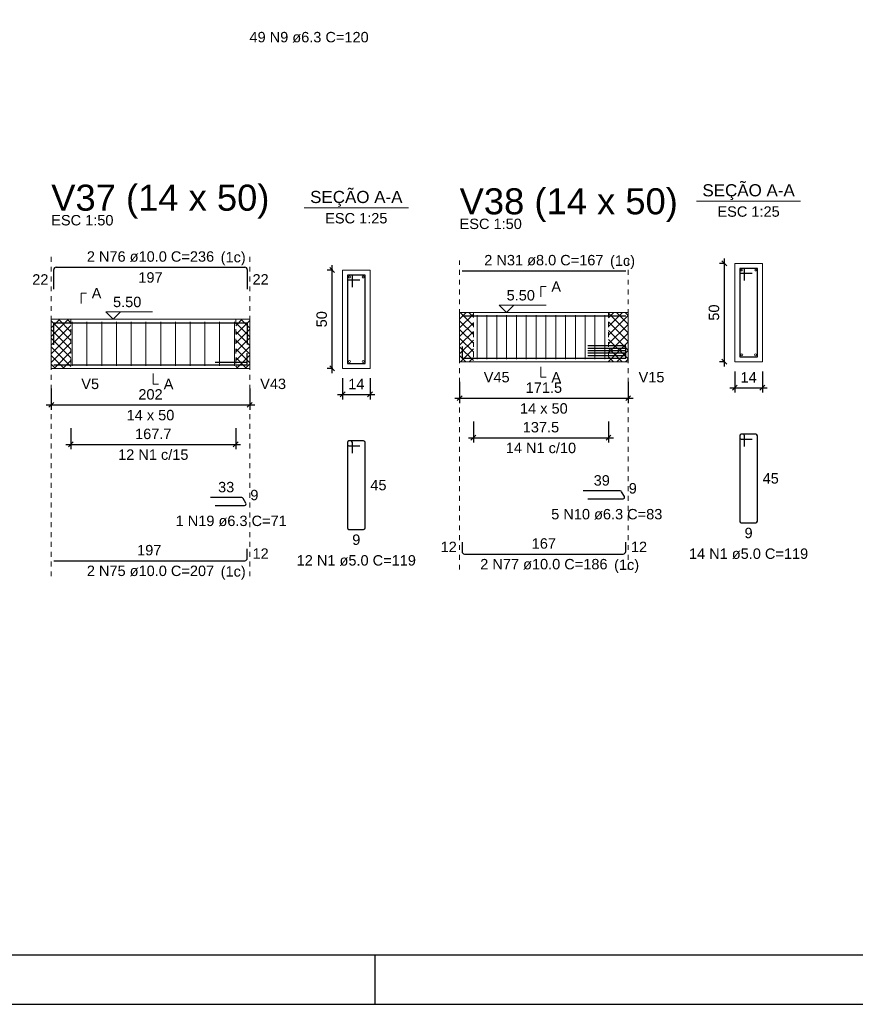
# Model space of a CAD drawing. Header units: millimetres. Extents: x 10 to 1250, y -62 to 528.
# Tile 335 of 656: x 585 to 602, y 133 to 153. Entities that reach past the tile are written whole.
import ezdxf

# ---------------------------------------------------------------- set-up
doc = ezdxf.new("R2010")
doc.units = ezdxf.units.MM
doc.header["$LTSCALE"] = 0.05
doc.linetypes.add('DOT', pattern=[6.35, 0, -6.35])
for name, color, linetype, lineweight in [('Descrição da armadura', 7, 'Continuous', 5), ('DT-Arm complementar', 5, 'Continuous', 5), ('DT-Barras na forma', 2, 'Continuous', 30), ('DT-Barras no corte', 5, 'Continuous', 5), ('DT-Barras rebatidas', 2, 'Continuous', 30), ('DT-Cotas', 9, 'Continuous', 5), ('DT-Forma', 5, 'Continuous', 5), ('DT-Hachura intersecção vigas', 9, 'Continuous', 5), ('DT-Pontilhado', 9, 'DOT', 5), ('DT-Textos', 7, 'Continuous', 5), ('DT-Título', 3, 'Continuous', 20), ('Textos armaduras', 7, 'Continuous', 5)]:
    doc.layers.add(name, color=color, linetype=linetype, lineweight=lineweight)
doc.layers.add('FOLHA_PADRÃO', color=7, linetype='Continuous')
doc.styles.add('Arial', font='arial.ttf')
doc.styles.get("Standard").update_dxf_attribs({"font": 'arial.ttf'})
doc.dimstyles.new('UM_25.000000', dxfattribs={"dimtxt": 0.18, "dimasz": 0.1, "dimexe": 0.1, "dimexo": 0.2, "dimgap": 0, "dimtad": 1, "dimtih": 1, "dimtoh": 1, "dimdec": 1, "dimlfac": 25, "dimzin": 0, "dimdsep": 46, "dimtxsty": 'Standard', "dimcen": 0.09, "dimdle": 0.1, "dimadec": 1, "dimazin": 2, "dimtfac": 1, "dimtdec": 4, "dimtofl": 0, "dimtmove": 0, "dimatfit": 3, "dimfxl": 1, "dimtolj": 1, "dimarcsym": 0})
doc.dimstyles.new('UM_50.000000', dxfattribs={"dimtxt": 0.18, "dimasz": 0.1, "dimexe": 0.1, "dimexo": 0.2, "dimgap": 0.1, "dimtad": 1, "dimdec": 1, "dimlfac": 50, "dimzin": 0, "dimdsep": 46, "dimtxsty": 'Standard', "dimblk": 'OBLIQUE', "dimcen": 0.09, "dimdle": 0.1, "dimadec": 1, "dimazin": 2, "dimtfac": 1, "dimtdec": 1, "dimtofl": 0, "dimtmove": 0, "dimatfit": 3, "dimldrblk": 'OBLIQUE', "dimfxl": 1, "dimtolj": 1, "dimarcsym": 1})
pattern_1 = [(45, (477.39807, 132.9991), (-0.08838835, 0.08838835), []), (135, (477.39807, 132.9991), (-0.08838835, -0.08838835), [])]

# ---------------------------------------------------------------- blocks, each defined once
blk = doc.blocks.new('_Oblique')
at = {"color": 0, "linetype": 'ByBlock', "lineweight": -2}
blk.add_line((-0.5, -0.5), (0.5, 0.5), dxfattribs=at)
blk = doc.blocks.new('*D1829')
at = {"layer": 'Defpoints', "color": 0, "transparency": 16777216}
for p in [(586.131, 145.413), (590.171, 145.413), (590.171, 144.884)]:
    blk.add_point(p, dxfattribs=at)
at = {"layer": 'DT-Cotas', "color": 0, "lineweight": -2, "transparency": 16777216}
for p, q in [((586.131, 145.213), (586.131, 144.784)), ((590.171, 145.213), (590.171, 144.784)), ((586.031, 144.884), (590.271, 144.884))]:
    blk.add_line(p, q, dxfattribs=at)
at = {"layer": 'DT-Cotas', "color": 0, "lineweight": -2, "transparency": 16777216, "xscale": 0.1, "yscale": 0.1, "zscale": 0.1, "rotation": 180}
blk.add_blockref('_Oblique', (586.131, 144.884), dxfattribs=at)
at = {"layer": 'DT-Cotas', "color": 0, "lineweight": -2, "transparency": 16777216, "xscale": 0.1, "yscale": 0.1, "zscale": 0.1}
blk.add_blockref('_Oblique', (590.171, 144.884), dxfattribs=at)
at = {"layer": 'DT-Cotas', "transparency": 16777216, "insert": (588.151, 145.095), "char_height": 0.2118, "attachment_point": 5, "rotation": 0.0057, "style": 'Arial'}
blk.add_mtext('\\A1;202', dxfattribs=at)
blk = doc.blocks.new('*D1830')
at = {"layer": 'Defpoints', "color": 0, "transparency": 16777216}
for p in [(586.531, 144.608), (589.885, 144.608), (589.885, 144.079)]:
    blk.add_point(p, dxfattribs=at)
at = {"layer": 'DT-Cotas', "color": 0, "lineweight": -2, "transparency": 16777216}
for p, q in [((586.531, 144.408), (586.531, 143.979)), ((589.885, 144.408), (589.885, 143.979)), ((586.431, 144.079), (589.985, 144.079))]:
    blk.add_line(p, q, dxfattribs=at)
at = {"layer": 'DT-Cotas', "color": 0, "lineweight": -2, "transparency": 16777216, "xscale": 0.1, "yscale": 0.1, "zscale": 0.1, "rotation": 180}
blk.add_blockref('_Oblique', (586.531, 144.079), dxfattribs=at)
at = {"layer": 'DT-Cotas', "color": 0, "lineweight": -2, "transparency": 16777216, "xscale": 0.1, "yscale": 0.1, "zscale": 0.1}
blk.add_blockref('_Oblique', (589.885, 144.079), dxfattribs=at)
at = {"layer": 'DT-Cotas', "transparency": 16777216, "insert": (588.208, 144.291), "char_height": 0.2118, "attachment_point": 5, "rotation": 0.0057, "style": 'Arial'}
blk.add_mtext('\\A1;167.7', dxfattribs=at)
blk = doc.blocks.new('*D1831')
at = {"layer": 'Defpoints', "color": 0, "transparency": 16777216}
for p in [(591.847, 147.625), (592.059, 147.625), (592.059, 145.625)]:
    blk.add_point(p, dxfattribs=at)
at = {"layer": 'DT-Cotas', "color": 0, "lineweight": -2, "transparency": 16777216}
for p, q in [((591.847, 145.525), (591.847, 147.725)), ((591.859, 147.625), (591.747, 147.625)), ((591.859, 145.625), (591.747, 145.625))]:
    blk.add_line(p, q, dxfattribs=at)
at = {"layer": 'DT-Cotas', "color": 0, "lineweight": -2, "transparency": 16777216, "xscale": 0.1, "yscale": 0.1, "zscale": 0.1}
for p, rotation in [((591.847, 147.625), 90), ((591.847, 145.625), 270)]:
    blk.add_blockref('_Oblique', p, dxfattribs=dict(at, rotation=rotation))
at = {"layer": 'DT-Cotas', "transparency": 16777216, "insert": (591.635, 146.625), "char_height": 0.2118, "attachment_point": 5, "rotation": 90, "style": 'Arial'}
blk.add_mtext('\\A1;50', dxfattribs=at)
blk = doc.blocks.new('*D1832')
at = {"layer": 'Defpoints', "color": 0, "transparency": 16777216}
for p in [(592.059, 145.625), (592.619, 145.625), (592.619, 145.095)]:
    blk.add_point(p, dxfattribs=at)
at = {"layer": 'DT-Cotas', "color": 0, "lineweight": -2, "transparency": 16777216}
for p, q in [((592.059, 145.425), (592.059, 144.995)), ((592.619, 145.425), (592.619, 144.995)), ((591.959, 145.095), (592.719, 145.095))]:
    blk.add_line(p, q, dxfattribs=at)
at = {"layer": 'DT-Cotas', "color": 0, "lineweight": -2, "transparency": 16777216, "xscale": 0.1, "yscale": 0.1, "zscale": 0.1, "rotation": 180}
blk.add_blockref('_Oblique', (592.059, 145.095), dxfattribs=at)
at = {"layer": 'DT-Cotas', "color": 0, "lineweight": -2, "transparency": 16777216, "xscale": 0.1, "yscale": 0.1, "zscale": 0.1}
blk.add_blockref('_Oblique', (592.619, 145.095), dxfattribs=at)
at = {"layer": 'DT-Cotas', "transparency": 16777216, "insert": (592.339, 145.307), "char_height": 0.2118, "attachment_point": 5, "rotation": 0.0057, "style": 'Arial'}
blk.add_mtext('\\A1;14', dxfattribs=at)
blk = doc.blocks.new('*D1820')
at = {"layer": 'Defpoints', "color": 0, "transparency": 16777216}
for p in [(594.441, 145.549), (597.871, 145.549), (597.871, 145.02)]:
    blk.add_point(p, dxfattribs=at)
at = {"layer": 'DT-Cotas', "color": 0, "lineweight": -2, "transparency": 16777216}
for p, q in [((594.441, 145.349), (594.441, 144.92)), ((597.871, 145.349), (597.871, 144.92)), ((594.341, 145.02), (597.971, 145.02))]:
    blk.add_line(p, q, dxfattribs=at)
at = {"layer": 'DT-Cotas', "color": 0, "lineweight": -2, "transparency": 16777216, "xscale": 0.1, "yscale": 0.1, "zscale": 0.1, "rotation": 180}
blk.add_blockref('_Oblique', (594.441, 145.02), dxfattribs=at)
at = {"layer": 'DT-Cotas', "color": 0, "lineweight": -2, "transparency": 16777216, "xscale": 0.1, "yscale": 0.1, "zscale": 0.1}
blk.add_blockref('_Oblique', (597.871, 145.02), dxfattribs=at)
at = {"layer": 'DT-Cotas', "transparency": 16777216, "insert": (596.156, 145.232), "char_height": 0.2118, "attachment_point": 5, "rotation": 0.0057, "style": 'Arial'}
blk.add_mtext('\\A1;171.5', dxfattribs=at)
blk = doc.blocks.new('*D1821')
at = {"layer": 'Defpoints', "color": 0, "transparency": 16777216}
for p in [(594.721, 144.744), (597.471, 144.744), (597.471, 144.215)]:
    blk.add_point(p, dxfattribs=at)
at = {"layer": 'DT-Cotas', "color": 0, "lineweight": -2, "transparency": 16777216}
for p, q in [((594.721, 144.544), (594.721, 144.115)), ((597.471, 144.544), (597.471, 144.115)), ((594.621, 144.215), (597.571, 144.215))]:
    blk.add_line(p, q, dxfattribs=at)
at = {"layer": 'DT-Cotas', "color": 0, "lineweight": -2, "transparency": 16777216, "xscale": 0.1, "yscale": 0.1, "zscale": 0.1, "rotation": 180}
blk.add_blockref('_Oblique', (594.721, 144.215), dxfattribs=at)
at = {"layer": 'DT-Cotas', "color": 0, "lineweight": -2, "transparency": 16777216, "xscale": 0.1, "yscale": 0.1, "zscale": 0.1}
blk.add_blockref('_Oblique', (597.471, 144.215), dxfattribs=at)
at = {"layer": 'DT-Cotas', "transparency": 16777216, "insert": (596.096, 144.427), "char_height": 0.2118, "attachment_point": 5, "rotation": 0.0057, "style": 'Arial'}
blk.add_mtext('\\A1;137.5', dxfattribs=at)
blk = doc.blocks.new('*D1822')
at = {"layer": 'Defpoints', "color": 0, "transparency": 16777216}
for p in [(599.829, 147.761), (600.041, 147.761), (600.041, 145.761)]:
    blk.add_point(p, dxfattribs=at)
at = {"layer": 'DT-Cotas', "color": 0, "lineweight": -2, "transparency": 16777216}
for p, q in [((599.841, 147.761), (599.729, 147.761)), ((599.829, 145.661), (599.829, 147.861)), ((599.841, 145.761), (599.729, 145.761))]:
    blk.add_line(p, q, dxfattribs=at)
at = {"layer": 'DT-Cotas', "color": 0, "lineweight": -2, "transparency": 16777216, "xscale": 0.1, "yscale": 0.1, "zscale": 0.1}
for p, rotation in [((599.829, 147.761), 90), ((599.829, 145.761), 270)]:
    blk.add_blockref('_Oblique', p, dxfattribs=dict(at, rotation=rotation))
at = {"layer": 'DT-Cotas', "transparency": 16777216, "insert": (599.617, 146.761), "char_height": 0.2118, "attachment_point": 5, "rotation": 90, "style": 'Arial'}
blk.add_mtext('\\A1;50', dxfattribs=at)
blk = doc.blocks.new('*D1823')
at = {"layer": 'Defpoints', "color": 0, "transparency": 16777216}
for p in [(600.041, 145.761), (600.601, 145.761), (600.601, 145.232)]:
    blk.add_point(p, dxfattribs=at)
at = {"layer": 'DT-Cotas', "color": 0, "lineweight": -2, "transparency": 16777216}
for p, q in [((600.041, 145.561), (600.041, 145.132)), ((600.601, 145.561), (600.601, 145.132)), ((599.941, 145.232), (600.701, 145.232))]:
    blk.add_line(p, q, dxfattribs=at)
at = {"layer": 'DT-Cotas', "color": 0, "lineweight": -2, "transparency": 16777216, "xscale": 0.1, "yscale": 0.1, "zscale": 0.1, "rotation": 180}
blk.add_blockref('_Oblique', (600.041, 145.232), dxfattribs=at)
at = {"layer": 'DT-Cotas', "color": 0, "lineweight": -2, "transparency": 16777216, "xscale": 0.1, "yscale": 0.1, "zscale": 0.1}
blk.add_blockref('_Oblique', (600.601, 145.232), dxfattribs=at)
at = {"layer": 'DT-Cotas', "transparency": 16777216, "insert": (600.321, 145.443), "char_height": 0.2118, "attachment_point": 5, "rotation": 0.0057, "style": 'Arial'}
blk.add_mtext('\\A1;14', dxfattribs=at)
blk = doc.blocks.new('A1EST. 1500')
at = {"layer": 'FOLHA_PADRÃO', "color": 1, "linetype": 'Continuous'}
for p, q in [((113.5, 0), (113.5, 1)), ((0, 0), (150.008, 0))]:
    blk.add_line(p, q, dxfattribs=at)
at = {"layer": 'FOLHA_PADRÃO', "color": 6, "linetype": 'Continuous'}
blk.add_lwpolyline([(149, 58.4), (149, 1), (1, 1), (1, 58.4), (149, 58.4)], dxfattribs=at)

msp = doc.modelspace()

# ---------------------------------------------------------------- hatches: boundary and pattern name
at = {"layer": 'DT-Hachura intersecção vigas', "linetype": 'Continuous'}
h = msp.add_hatch(dxfattribs=at)
h.set_pattern_fill('ANSI37', color=256, style=0)
h.set_pattern_definition(pattern_1)
h.paths.add_polyline_path([(594.4406, 145.761), (594.7206, 145.761), (594.7206, 146.761), (594.4406, 146.761), (594.4406, 145.761)])
h = msp.add_hatch(dxfattribs=at)
h.set_pattern_fill('ANSI37', color=256, style=0)
h.set_pattern_definition(pattern_1)
h.paths.add_polyline_path([(597.4706, 145.761), (597.8706, 145.761), (597.8706, 146.761), (597.4706, 146.761), (597.4706, 145.761)])
h = msp.add_hatch(dxfattribs=at)
h.set_pattern_fill('ANSI37', color=256, style=0)
h.set_pattern_definition(pattern_1)
h.paths.add_polyline_path([(586.1312, 145.6249), (586.5312, 145.6249), (586.5312, 146.6249), (586.1312, 146.6249), (586.1312, 145.6249)])
h = msp.add_hatch(dxfattribs=at)
h.set_pattern_fill('ANSI37', color=256, style=0)
h.set_pattern_definition(pattern_1)
h.paths.add_polyline_path([(589.885, 145.6249), (590.171, 145.6249), (590.171, 146.6249), (589.885, 146.6249), (589.885, 145.6249)])

# ---------------------------------------------------------------- linework, layer by layer
at = {"layer": 'DT-Arm complementar'}
for p, q in [((594.7957, 145.811), (594.7957, 146.711)), ((594.9957, 145.811), (594.9957, 146.711)), ((595.1957, 145.811), (595.1957, 146.711)), ((595.3957, 145.811), (595.3957, 146.711)), ((595.5957, 145.811), (595.5957, 146.711)), ((595.7957, 145.811), (595.7957, 146.711)), ((595.9957, 145.811), (595.9957, 146.711)), ((596.1957, 145.811), (596.1957, 146.711)), ((596.3957, 145.811), (596.3957, 146.711)), ((596.5957, 145.811), (596.5957, 146.711)), ((596.7957, 145.811), (596.7957, 146.711)), ((596.9957, 145.811), (596.9957, 146.711)), ((597.1957, 145.811), (597.1957, 146.711)), ((597.3957, 145.811), (597.3957, 146.711)), ((586.5581, 145.6749), (586.5581, 146.5749)), ((586.8581, 145.6749), (586.8581, 146.5749)), ((587.1581, 145.6749), (587.1581, 146.5749)), ((587.4581, 145.6749), (587.4581, 146.5749)), ((587.7581, 145.6749), (587.7581, 146.5749)), ((588.0581, 145.6749), (588.0581, 146.5749)), ((588.3581, 145.6749), (588.3581, 146.5749)), ((588.6581, 145.6749), (588.6581, 146.5749)), ((588.9581, 145.6749), (588.9581, 146.5749)), ((589.2581, 145.6749), (589.2581, 146.5749)), ((589.5581, 145.6749), (589.5581, 146.5749)), ((589.8581, 145.6749), (589.8581, 146.5749))]:
    msp.add_line(p, q, dxfattribs=at)
at = {"layer": 'DT-Barras na forma'}
for p, q in [((592.2586, 147.5249), (592.1586, 147.5249)), ((592.1586, 147.5249), (592.1586, 145.7249)), ((592.5186, 147.5249), (592.1586, 147.5249)), ((592.1586, 147.5249), (592.1586, 147.4249)), ((592.2586, 147.2749), (592.2586, 147.5249)), ((592.5186, 145.7249), (592.5186, 147.5249)), ((600.2407, 147.661), (600.1407, 147.661)), ((600.1407, 147.661), (600.1407, 145.861)), ((600.5007, 147.661), (600.1407, 147.661)), ((600.1407, 147.661), (600.1407, 147.561)), ((600.1407, 147.561), (600.3907, 147.561)), ((600.2407, 147.411), (600.2407, 147.661)), ((600.5007, 145.861), (600.5007, 147.661)), ((592.1586, 147.4249), (592.4086, 147.4249)), ((597.8207, 146.083), (597.0504, 146.083)), ((597.8207, 146.0326), (597.0504, 146.0326)), ((597.8207, 145.9822), (597.0504, 145.9822)), ((597.8207, 145.9318), (597.0504, 145.9318)), ((597.8207, 145.8814), (597.0504, 145.8814)), ((590.121, 145.7453), (589.4647, 145.7453)), ((592.1586, 145.7249), (592.5186, 145.7249)), ((600.1407, 145.861), (600.5007, 145.861))]:
    msp.add_line(p, q, dxfattribs=at)
for points in [[(594.4906, 146.693), (597.8207, 146.693)], [(586.1812, 146.1063), (586.1812, 146.5549), (590.121, 146.5549), (590.121, 146.1089)], [(594.4906, 146.071), (594.4906, 145.831), (597.8207, 145.831), (597.8207, 146.071)], [(586.1812, 145.6949), (590.121, 145.6949), (590.121, 145.9349)]]:
    msp.add_lwpolyline(points, dxfattribs=at)
at = {"layer": 'DT-Barras no corte'}
for centre, radius in [((592.1986, 147.4849), 0.02), ((592.4786, 147.4849), 0.02), ((600.1767, 147.625), 0.016), ((600.4647, 147.625), 0.016), ((600.1807, 145.901), 0.02), ((600.4607, 145.901), 0.02), ((592.1986, 145.7649), 0.02), ((592.4786, 145.7649), 0.02)]:
    msp.add_circle(centre, radius, dxfattribs=at)
at = {"layer": 'DT-Barras rebatidas'}
for p, q in [((586.2312, 147.6845), (590.071, 147.6845)), ((586.1812, 147.2359), (586.1812, 147.6345)), ((590.121, 147.6345), (590.121, 147.2385)), ((594.4906, 147.6108), (597.8207, 147.6108)), ((600.2107, 144.2843), (600.1707, 144.2843)), ((600.4707, 144.2843), (600.1707, 144.2843)), ((592.1586, 144.1182), (592.1586, 142.3782)), ((592.1586, 144.1182), (592.1586, 144.0782)), ((592.2286, 144.1482), (592.1886, 144.1482)), ((592.4886, 144.1482), (592.1886, 144.1482)), ((592.2586, 143.8982), (592.2586, 144.1182)), ((592.5186, 142.3782), (592.5186, 144.1182)), ((600.1407, 144.2543), (600.1407, 142.5143)), ((600.1407, 144.2543), (600.1407, 144.2143)), ((600.1707, 144.1843), (600.3907, 144.1843)), ((600.2407, 144.0343), (600.2407, 144.2543)), ((600.5007, 142.5143), (600.5007, 144.2543)), ((592.1886, 144.0482), (592.4086, 144.0482)), ((597.7099, 143.1311), (596.9578, 143.1311)), ((597.7934, 143.0179), (597.7372, 143.1153)), ((590.0102, 142.995), (589.3721, 142.995)), ((590.0937, 142.8818), (590.0375, 142.9792)), ((597.0504, 142.9707), (597.7661, 142.9707)), ((589.4647, 142.8346), (590.0664, 142.8346)), ((600.1707, 142.4843), (600.4707, 142.4843)), ((592.1886, 142.3482), (592.4886, 142.3482)), ((594.4906, 142.0876), (594.4906, 141.8976)), ((597.8207, 141.8976), (597.8207, 142.0876)), ((590.121, 141.7615), (590.121, 141.9515)), ((586.1812, 141.7115), (590.071, 141.7115)), ((594.5406, 141.8476), (597.7707, 141.8476))]:
    msp.add_line(p, q, dxfattribs=at)
for centre, radius, start, end in [((586.2312, 147.6345), 0.05, 90, 180), ((590.071, 147.6345), 0.05, 0, 90), ((600.1707, 144.2543), 0.03, 90, 180), ((600.1707, 144.2543), 0.03, 90, 180), ((600.2107, 144.2543), 0.03, 0, 90), ((600.4707, 144.2543), 0.03, 0, 90), ((592.1886, 144.1182), 0.03, 90, 180), ((592.1886, 144.1182), 0.03, 90, 180), ((592.1886, 144.0782), 0.03, 180, 270), ((592.2286, 144.1182), 0.03, 0, 90), ((592.4886, 144.1182), 0.03, 0, 90), ((600.1707, 144.2143), 0.03, 180, 270), ((597.7099, 143.0996), 0.0315, 30, 90), ((590.0102, 142.9635), 0.0315, 30, 90), ((590.0664, 142.8661), 0.0315, 270, 30), ((597.7661, 143.0022), 0.0315, 270, 30), ((600.1707, 142.5143), 0.03, 180, 270), ((600.4707, 142.5143), 0.03, 270, 0), ((592.1886, 142.3782), 0.03, 180, 270), ((592.4886, 142.3782), 0.03, 270, 0), ((594.5406, 141.8976), 0.05, 180, 270), ((597.7707, 141.8976), 0.05, 270, 0), ((590.071, 141.7615), 0.05, 270, 0)]:
    msp.add_arc(centre, radius, start, end, dxfattribs=at)
at = {"layer": 'DT-Forma'}
for p, q in [((600.6007, 147.761), (600.0407, 147.761)), ((600.0407, 147.761), (600.0407, 147.761)), ((600.0407, 147.761), (600.0407, 145.761)), ((600.6007, 145.761), (600.6007, 147.761)), ((600.6007, 147.761), (600.6007, 147.761)), ((592.6186, 147.6249), (592.0586, 147.6249)), ((592.0586, 147.6249), (592.0586, 147.6249)), ((592.0586, 147.6249), (592.0586, 145.6249)), ((592.6186, 145.6249), (592.6186, 147.6249)), ((592.6186, 147.6249), (592.6186, 147.6249)), ((594.4406, 146.761), (594.7206, 146.761)), ((594.7206, 146.761), (597.4707, 146.761)), ((597.4707, 146.761), (597.8707, 146.761)), ((586.1312, 146.6249), (586.5312, 146.6249)), ((586.5312, 146.6249), (589.885, 146.6249)), ((589.885, 146.6249), (590.171, 146.6249)), ((594.4406, 145.761), (594.7206, 145.761)), ((594.7206, 145.761), (597.4707, 145.761)), ((597.4707, 145.761), (597.8707, 145.761)), ((600.0407, 145.761), (600.6007, 145.761)), ((600.0407, 145.761), (600.0407, 145.761)), ((600.6007, 145.761), (600.6007, 145.761)), ((586.1312, 145.6249), (586.5312, 145.6249)), ((586.5312, 145.6249), (589.885, 145.6249)), ((589.885, 145.6249), (590.171, 145.6249)), ((592.0586, 145.6249), (592.6186, 145.6249)), ((592.0586, 145.6249), (592.0586, 145.6249)), ((592.6186, 145.6249), (592.6186, 145.6249))]:
    msp.add_line(p, q, dxfattribs=at)
at = {"layer": 'DT-Forma', "linetype": 'Continuous'}
for p, q in [((594.4406, 145.761), (594.4406, 146.761)), ((597.8707, 146.761), (597.8707, 145.761)), ((586.1312, 145.6249), (586.1312, 146.6249)), ((590.171, 146.6249), (590.171, 145.6249))]:
    msp.add_line(p, q, dxfattribs=at)
at = {"layer": 'DT-Pontilhado', "ltscale": 0.2}
for p, q in [((586.1312, 141.3938), (586.1312, 147.8963)), ((590.171, 141.3938), (590.171, 147.8963)), ((594.4406, 141.5299), (594.4406, 147.8226)), ((597.8707, 141.5299), (597.8707, 147.8226)), ((594.7206, 146.761), (594.7206, 145.761)), ((597.4707, 146.761), (597.4707, 145.761)), ((586.5312, 146.6249), (586.5312, 145.6249)), ((589.885, 146.6249), (589.885, 145.6249))]:
    msp.add_line(p, q, dxfattribs=at)
at = {"layer": 'DT-Textos'}
for p, q in [((591.2796, 148.8898), (593.3976, 148.8898)), ((599.2617, 149.0259), (601.3797, 149.0259))]:
    msp.add_line(p, q, dxfattribs=at)
for points in [[(596.0957, 147.0787), (596.0957, 147.2905), (596.2016, 147.2905)], [(586.743, 146.9426), (586.743, 147.1544), (586.8489, 147.1544)], [(595.5456, 146.9093), (595.3974, 146.761), (595.2491, 146.9093), (596.2022, 146.9093)], [(587.5374, 146.7732), (587.3891, 146.6249), (587.2409, 146.7732), (588.194, 146.7732)], [(588.2081, 145.519), (588.2081, 145.3072), (588.314, 145.3072)], [(596.0957, 145.6551), (596.0957, 145.4433), (596.2016, 145.4433)]]:
    msp.add_lwpolyline(points, dxfattribs=at)

# ---------------------------------------------------------------- block references
msp.add_blockref('A1EST. 1500', (479.22, 132.6844))

# ---------------------------------------------------------------- texts
at = {"layer": 'Descrição da armadura', "linetype": 'Continuous', "char_height": 0.2118, "attachment_point": 8, "line_spacing_factor": 0.798, "style": 'Arial'}
for s, insert, width in [('49 N9 ø6.3 C=120', (591.378, 152.2549), 4.8647), ('2 N76 ø10.0 C=236', (588.1511, 147.7904), 5.194653), ('2 N31 ø8.0 C=167', (596.1557, 147.7167), 4.8647), ('14 N1 c/10', (596.0957, 143.8972), 2.869342), ('12 N1 c/15', (588.2081, 143.7611), 2.869342), ('1 N19 ø6.3 C=71', (589.7929, 142.411), 4.534748), ('5 N10 ø6.3 C=83', (597.4355, 142.5471), 4.534748), ('12 N1 ø5.0 C=119', (592.3386, 141.6069), 4.8647), ('14 N1 ø5.0 C=119', (600.3207, 141.743), 4.8647), ('2 N75 ø10.0 C=207', (588.1511, 141.3938), 5.194653), ('2 N77 ø10.0 C=186', (596.1557, 141.5299), 5.194653)]:
    msp.add_mtext(s, dxfattribs=dict(at, insert=insert, width=width))
at = {"layer": 'DT-Textos', "line_spacing_factor": 0.798, "style": 'Arial'}
for s, insert, char_height, width, attachment_point in [('SEÇÃO A-A', (592.3391, 148.9141), 0.2471, 4.254532, 8), ('SEÇÃO A-A', (600.3211, 149.0501), 0.2471, 4.254532, 8), ('ESC 1:25', (600.3207, 148.7082), 0.2118, 2.507973, 8), ('ESC 1:50', (586.1312, 148.5317), 0.2118, 2.507973, 7), ('ESC 1:25', (592.3386, 148.5721), 0.2118, 2.507973, 8), ('ESC 1:50', (594.4406, 148.458), 0.2118, 2.507973, 7), ('(1c)', (589.5791, 147.7201), 0.2118, 1.009083, 7), ('(1c)', (597.5011, 147.6471), 0.2118, 1.009083, 7), ('A', (586.9548, 147.0485), 0.2118, 0.390816, 7), ('5.50', (595.3974, 147.0046), 0.2118, 1.140404, 7), ('A', (596.3075, 147.1846), 0.2118, 0.390816, 7), ('5.50', (587.3891, 146.8685), 0.2118, 1.140404, 7), ('V5', (586.743, 145.2013), 0.2118, 0.716686, 7), ('A', (588.4199, 145.2013), 0.2118, 0.390816, 7), ('V43', (590.3828, 145.2013), 0.2118, 1.042557, 7), ('V45', (594.9324, 145.3374), 0.2118, 1.042557, 7), ('A', (596.3075, 145.3374), 0.2118, 0.390816, 7), ('V15', (598.0825, 145.3374), 0.2118, 1.042557, 7), ('14 x 50', (596.1557, 144.702), 0.2118, 1.922035, 8), ('14 x 50', (588.1511, 144.5659), 0.2118, 1.922035, 8), ('(1c)', (597.5841, 141.4601), 0.2118, 1.009083, 7), ('(1c)', (589.5791, 141.3241), 0.2118, 1.009083, 7)]:
    msp.add_mtext(s, dxfattribs=dict(at, insert=insert, char_height=char_height, width=width, attachment_point=attachment_point))
at = {"layer": 'DT-Título', "char_height": 0.5295, "width": 9.380341, "attachment_point": 7, "line_spacing_factor": 0.798, "style": 'Arial'}
for s, insert in [('V37 (14 x 50)', (586.1311, 148.6751)), ('V38 (14 x 50)', (594.4411, 148.6011))]:
    msp.add_mtext(s, dxfattribs=dict(at, insert=insert))
at = {"layer": 'Textos armaduras', "linetype": 'Continuous', "char_height": 0.2118, "attachment_point": 7, "line_spacing_factor": 0.798, "style": 'Arial'}
for s, insert, width in [('22', (585.7454, 147.3293), 0.659905), ('197', (587.9037, 147.3668), 0.989858), ('22', (590.2269, 147.3306), 0.659905), ('39', (597.1689, 143.237), 0.659905), ('45', (600.6066, 143.2784), 0.659905), ('33', (589.5262, 143.1009), 0.659905), ('45', (592.6245, 143.1423), 0.659905), ('9', (597.8822, 143.0759), 0.329953), ('9', (590.1826, 142.9398), 0.329953), ('9', (592.2561, 142.0305), 0.329953), ('9', (600.2382, 142.1666), 0.329953), ('197', (587.8787, 141.8174), 0.989858), ('12', (594.0548, 141.8867), 0.659905), ('167', (595.9082, 141.9535), 0.989858), ('12', (597.9266, 141.8867), 0.659905), ('12', (590.2269, 141.7506), 0.659905)]:
    msp.add_mtext(s, dxfattribs=dict(at, insert=insert, width=width))

# ---------------------------------------------------------------- dimensions: what is measured, and where the dimension line sits
at = {"layer": 'DT-Cotas'}
for base, p1, p2, picture, middle in [((591.8468, 147.6249), (592.0586, 145.6249), (592.0586, 147.6249), '*D1831', (591.635, 146.6249)), ((599.8289, 147.761), (600.0407, 145.761), (600.0407, 147.761), '*D1822', (599.6171, 146.761))]:
    dim = msp.add_linear_dim(base=base, p1=p1, p2=p2, angle=90, dimstyle='UM_25.000000', override={"dimtxt": 0.2118, "dimasz": 0.1, "dimexe": 0.1, "dimexo": 0.2, "dimtad": 1, "dimtih": 0, "dimtoh": 0, "dimdec": 1, "dimlfac": 25, "dimzin": 8, "dimtxsty": 'Arial', "dimblk": 'Oblique', "dimblk1": 'Oblique', "dimblk2": 'Oblique', "dimsah": 1, "dimdle": 0.1, "dimse1": 0, "dimse2": 0, "dimclrt": 256, "dimadec": 1, "dimazin": 3, "dimtmove": 2, "dimldrblk": 'Oblique'}, dxfattribs=at)
    dim.commit()
    dim.dimension.update_dxf_attribs({"geometry": picture, "text_midpoint": middle, "dimtype": 160, "text_rotation": 90})
for base, p1, p2, dimstyle, override, picture, middle in [((600.6007, 145.2315), (600.0407, 145.761), (600.6007, 145.761), 'UM_25.000000', {"dimtxt": 0.2118, "dimasz": 0.1, "dimexe": 0.1, "dimexo": 0.2, "dimtad": 1, "dimtih": 0, "dimtoh": 0, "dimdec": 1, "dimlfac": 25, "dimzin": 8, "dimtxsty": 'Arial', "dimblk": 'Oblique', "dimblk1": 'Oblique', "dimblk2": 'Oblique', "dimsah": 1, "dimdle": 0.1, "dimse1": 0, "dimse2": 0, "dimclrt": 256, "dimadec": 1, "dimazin": 3, "dimtmove": 2, "dimldrblk": 'Oblique'}, '*D1823', (600.3207, 145.4433)), ((592.6186, 145.0954), (592.0586, 145.6249), (592.6186, 145.6249), 'UM_25.000000', {"dimtxt": 0.2118, "dimasz": 0.1, "dimexe": 0.1, "dimexo": 0.2, "dimtad": 1, "dimtih": 0, "dimtoh": 0, "dimdec": 1, "dimlfac": 25, "dimzin": 8, "dimtxsty": 'Arial', "dimblk": 'Oblique', "dimblk1": 'Oblique', "dimblk2": 'Oblique', "dimsah": 1, "dimdle": 0.1, "dimse1": 0, "dimse2": 0, "dimclrt": 256, "dimadec": 1, "dimazin": 3, "dimtmove": 2, "dimldrblk": 'Oblique'}, '*D1832', (592.3386, 145.3072)), ((597.8707, 145.0197), (594.4406, 145.5492), (597.8707, 145.5492), 'UM_50.000000', {"dimtxt": 0.2118, "dimasz": 0.1, "dimexe": 0.1, "dimexo": 0.2, "dimtad": 1, "dimtih": 0, "dimtoh": 0, "dimdec": 1, "dimlfac": 50, "dimzin": 8, "dimtxsty": 'Arial', "dimblk": 'Oblique', "dimblk1": 'Oblique', "dimblk2": 'Oblique', "dimsah": 1, "dimdle": 0.1, "dimse1": 0, "dimse2": 0, "dimclrt": 256, "dimadec": 1, "dimazin": 3, "dimtmove": 2, "dimldrblk": 'Oblique'}, '*D1820', (596.1557, 145.2315)), ((590.171, 144.8836), (586.1312, 145.4131), (590.171, 145.4131), 'UM_50.000000', {"dimtxt": 0.2118, "dimasz": 0.1, "dimexe": 0.1, "dimexo": 0.2, "dimtad": 1, "dimtih": 0, "dimtoh": 0, "dimdec": 1, "dimlfac": 50, "dimzin": 8, "dimtxsty": 'Arial', "dimblk": 'Oblique', "dimblk1": 'Oblique', "dimblk2": 'Oblique', "dimsah": 1, "dimdle": 0.1, "dimse1": 0, "dimse2": 0, "dimclrt": 256, "dimadec": 1, "dimazin": 3, "dimtmove": 2, "dimldrblk": 'Oblique'}, '*D1829', (588.1511, 145.0954)), ((597.4707, 144.2149), (594.7206, 144.7444), (597.4707, 144.7444), 'UM_50.000000', {"dimtxt": 0.2118, "dimasz": 0.1, "dimexe": 0.1, "dimexo": 0.2, "dimtad": 1, "dimtih": 0, "dimtoh": 0, "dimdec": 1, "dimlfac": 50, "dimzin": 8, "dimtxsty": 'Arial', "dimblk": 'Oblique', "dimblk1": 'Oblique', "dimblk2": 'Oblique', "dimsah": 1, "dimdle": 0.1, "dimse1": 0, "dimse2": 0, "dimclrt": 256, "dimadec": 1, "dimazin": 3, "dimtmove": 2, "dimldrblk": 'Oblique'}, '*D1821', (596.0957, 144.4267)), ((589.885, 144.0788), (586.5312, 144.6083), (589.885, 144.6083), 'UM_50.000000', {"dimtxt": 0.2118, "dimasz": 0.1, "dimexe": 0.1, "dimexo": 0.2, "dimtad": 1, "dimtih": 0, "dimtoh": 0, "dimdec": 1, "dimlfac": 50, "dimzin": 8, "dimtxsty": 'Arial', "dimblk": 'Oblique', "dimblk1": 'Oblique', "dimblk2": 'Oblique', "dimsah": 1, "dimdle": 0.1, "dimse1": 0, "dimse2": 0, "dimclrt": 256, "dimadec": 1, "dimazin": 3, "dimtmove": 2, "dimldrblk": 'Oblique'}, '*D1830', (588.2081, 144.2906))]:
    dim = msp.add_linear_dim(base=base, p1=p1, p2=p2, dimstyle=dimstyle, override=override, dxfattribs=at)
    dim.commit()
    dim.dimension.update_dxf_attribs({"geometry": picture, "text_midpoint": middle, "dimtype": 160, "text_rotation": 0.00573})

doc.saveas('drawing.dxf')
